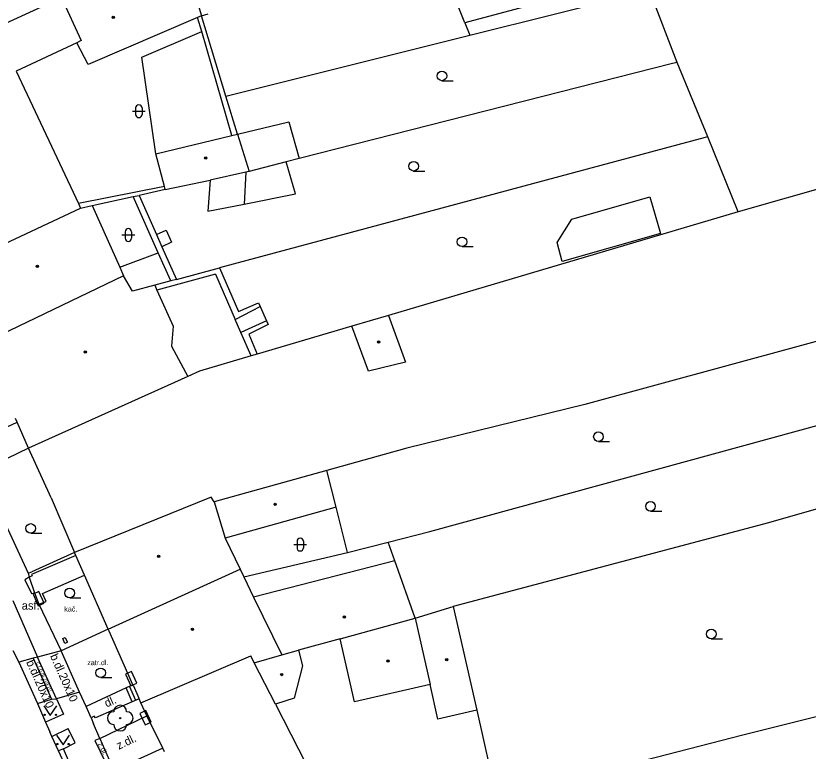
# Model space of a CAD drawing. Extents: x -596229 to -595156, y -1161237 to -1159376.
# Drawn here: x -595334.5 to -595272.7, y -1160394.1 to -1160336.7 of the extents above; entities that cross this region are included whole.
import ezdxf

# ---------------------------------------------------------------- set-up
doc = ezdxf.new("R2010")
doc.units = 0
for name, color, linetype in [('DOP - budovy nerozlisene - VP', 7, 'Continuous'), ('DOP - kresba z DSPS bez souradnic', 7, 'Continuous'), ('DOP - rozhrani ploch obecne', 7, 'Continuous'), ('Level 22', 7, 'Continuous'), ('Level 24', 7, 'Continuous'), ('Level 36', 7, 'Continuous'), ('Level 39', 7, 'Continuous'), ('silnoproud - povrch.  znaky a  RIS  skut. velikost', 7, 'Continuous'), ('Specificka linie pasportu komunikaci', 7, 'Continuous'), ('TM - budovy zdene_ betonove - VP', 7, 'Continuous'), ('TM - chodniky - VP', 7, 'Continuous'), ('TM - komunikace - VP', 7, 'Continuous'), ('TM - letecke snimky - pomocna linie', 7, 'Continuous'), ('TM - plot drateny_ kovovy - VP', 7, 'Continuous'), ('TM - plot zdeny_ ohradni zed - VP', 7, 'Continuous'), ('TM - podezdivka plotu - VP', 7, 'Continuous'), ('TM - popis povrchu', 7, 'Continuous'), ('TM - rozhrani mezi zpev. plochami mezi sebou - VP', 7, 'Continuous'), ('TM - rozhrani ploch obecne - VP', 7, 'Continuous'), ('TM - schody - VP', 7, 'Continuous'), ('TM - vstup do budovy - zdene_ betonove', 7, 'Continuous'), ('TM - zed operna - VP', 7, 'Continuous')]:
    doc.layers.add(name, color=color, linetype=linetype)

msp = doc.modelspace()

# ---------------------------------------------------------------- linework, layer by layer
at = {"layer": 'DOP - budovy nerozlisene - VP'}
for points in [[(-595323.55, -1160347.51), (-595317.64, -1160346.08)], [(-595317.64, -1160346.08), (-595317.19, -1160345.97)], [(-595317.19, -1160345.97), (-595316.28, -1160348.88)], [(-595322.89, -1160350.06), (-595323.55, -1160347.51)], [(-595316.53, -1160348.93), (-595319.33, -1160349.55)], [(-595316.28, -1160348.88), (-595316.53, -1160348.93)], [(-595322.83, -1160350.3), (-595319.33, -1160349.55)], [(-595322.83, -1160350.3), (-595322.89, -1160350.06)], [(-595305.42, -1160360.12), (-595308.26, -1160360.96)], [(-595305.42, -1160360.12), (-595304.08, -1160363.76)], [(-595306.98, -1160364.46), (-595308.26, -1160360.96)], [(-595304.08, -1160363.76), (-595306.98, -1160364.46)]]:
    msp.add_lwpolyline(points, dxfattribs=at)
at = {"layer": 'DOP - kresba z DSPS bez souradnic'}
for points in [[(-595319.98, -1160337.96), (-595320.3, -1160336.86)], [(-595317.64, -1160346.08), (-595319.98, -1160337.96)], [(-595312.66, -1160350.62), (-595313.4, -1160348.14)], [(-595316.53, -1160348.93), (-595316.66, -1160351.42)], [(-595319.33, -1160349.55), (-595319.49, -1160351.99)], [(-595322.89, -1160350.06), (-595329.6, -1160351.38)], [(-595323.37, -1160355.22), (-595325.32, -1160350.84)], [(-595316.66, -1160351.42), (-595312.66, -1160350.62)], [(-595319.49, -1160351.99), (-595316.66, -1160351.42)], [(-595323.5, -1160353.81), (-595322.75, -1160353.47)], [(-595322.75, -1160353.47), (-595322.33, -1160354.41)], [(-595322.33, -1160354.41), (-595323.08, -1160354.75)], [(-595326.37, -1160356.36), (-595323.37, -1160355.22)], [(-595322.38, -1160357.42), (-595323.37, -1160355.22)], [(-595318.91, -1160356.9), (-595323.47, -1160358.15)], [(-595318.91, -1160356.9), (-595317.37, -1160360.43)], [(-595317.37, -1160360.43), (-595315.41, -1160359.42)], [(-595316.92, -1160361.45), (-595317.37, -1160360.43)], [(-595314.92, -1160360.54), (-595316.92, -1160361.45)], [(-595316.11, -1160363.28), (-595316.92, -1160361.45)]]:
    msp.add_lwpolyline(points, dxfattribs=at)
at = {"layer": 'DOP - rozhrani ploch obecne'}
for points in [[(-595299.06, -1160338.24), (-595285.69, -1160334.9)], [(-595319.99, -1160336.74), (-595319.47, -1160336.58)], [(-595318.11, -1160343.01), (-595319.99, -1160336.74)], [(-595299.45, -1160337.27), (-595299.06, -1160338.24)], [(-595318.11, -1160343.01), (-595299.06, -1160338.24)], [(-595283.24, -1160340.46), (-595312.37, -1160347.88)], [(-595282.9, -1160340.37), (-595283.24, -1160340.46)], [(-595317.19, -1160345.97), (-595318.11, -1160343.01)], [(-595280.7, -1160346.23), (-595318.59, -1160356.39)], [(-595280.5, -1160346.18), (-595280.7, -1160346.23)], [(-595312.37, -1160347.88), (-595313.4, -1160348.14)], [(-595313.4, -1160348.14), (-595316.28, -1160348.88)], [(-595322.83, -1160350.3), (-595324.87, -1160350.75)], [(-595328.52, -1160351.54), (-595325.32, -1160350.84)], [(-595325.32, -1160350.84), (-595324.87, -1160350.75)], [(-595324.87, -1160350.75), (-595323.5, -1160353.81)], [(-595278.14, -1160352.04), (-595305.42, -1160360.12)], [(-595323.5, -1160353.81), (-595323.08, -1160354.75)], [(-595323.08, -1160354.75), (-595321.94, -1160357.3)], [(-595321.94, -1160357.3), (-595318.59, -1160356.39)], [(-595318.59, -1160356.39), (-595317.1, -1160359.81)], [(-595322.38, -1160357.42), (-595323.64, -1160357.75)], [(-595321.94, -1160357.3), (-595322.38, -1160357.42)], [(-595317.1, -1160359.81), (-595315.54, -1160359.14)], [(-595315.54, -1160359.14), (-595315.41, -1160359.42)], [(-595315.41, -1160359.42), (-595314.92, -1160360.54)], [(-595314.79, -1160360.83), (-595316.31, -1160361.58)], [(-595308.26, -1160360.96), (-595315.66, -1160363.15)], [(-595314.92, -1160360.54), (-595314.79, -1160360.83)], [(-595316.31, -1160361.58), (-595315.66, -1160363.15)], [(-595267.94, -1160361.04), (-595290.1, -1160367.06)], [(-595316.11, -1160363.28), (-595320.16, -1160364.46)], [(-595315.66, -1160363.15), (-595316.11, -1160363.28)], [(-595320.16, -1160364.46), (-595321.07, -1160364.87)], [(-595290.1, -1160367.06), (-595303.98, -1160370.47)], [(-595302.19, -1160376.99), (-595266.94, -1160367.33)], [(-595303.98, -1160370.47), (-595310.22, -1160372.21)], [(-595265.41, -1160373.33), (-595275.76, -1160376.3)], [(-595308.6, -1160378.61), (-595309.49, -1160375.08)], [(-595275.76, -1160376.3), (-595300.37, -1160382.84)], [(-595305.43, -1160377.8), (-595302.19, -1160376.99)], [(-595308.6, -1160378.61), (-595305.43, -1160377.8)], [(-595304.91, -1160379.28), (-595305.43, -1160377.8)], [(-595316.7, -1160380.51), (-595308.6, -1160378.61)], [(-595277.76, -1160392.84), (-595259.64, -1160388.32)], [(-595298.53, -1160390.93), (-595296.97, -1160397.8)], [(-595291.28, -1160396.33), (-595277.76, -1160392.84)]]:
    msp.add_lwpolyline(points, dxfattribs=at)
at = {"layer": 'Level 22'}
msp.add_circle((-595326.34, -1160391.54), 0.05, dxfattribs=at)
for centre, start, end in [((-595326.34, -1160391.04), 0, 180), ((-595326.84, -1160391.54), 90, 270), ((-595325.84, -1160391.54), 270, 90), ((-595326.34, -1160392.04), 180, 0)]:
    msp.add_arc(centre, 0.5, start, end, dxfattribs=at)
at = {"layer": 'Level 24'}
for points in [[(-595333.138, -1160381.878), (-595332.726, -1160382.789), (-595332.27, -1160382.583), (-595332.683, -1160381.672)], [(-595325.913, -1160388.104), (-595325.511, -1160389.019), (-595325.053, -1160388.818), (-595325.455, -1160387.903)], [(-595323.929, -1160391.866), (-595324.352, -1160390.96), (-595324.805, -1160391.172), (-595324.382, -1160392.078)]]:
    msp.add_lwpolyline(points, close=True, dxfattribs=at)
at = {"layer": 'Level 36'}
for p, q in [((-595301.24, -1160341.795), (-595300.365, -1160341.795)), ((-595325.386, -1160344.176), (-595324.386, -1160344.176)), ((-595325.136, -1160343.926), (-595325.136, -1160344.426)), ((-595324.636, -1160343.926), (-595324.636, -1160344.426)), ((-595303.45, -1160348.845), (-595302.575, -1160348.845)), ((-595326.206, -1160353.836), (-595325.206, -1160353.836)), ((-595325.956, -1160353.586), (-595325.956, -1160354.086)), ((-595325.456, -1160353.586), (-595325.456, -1160354.086)), ((-595299.67, -1160354.745), (-595298.795, -1160354.745)), ((-595289.03, -1160369.955), (-595288.155, -1160369.955)), ((-595284.97, -1160375.385), (-595284.095, -1160375.385)), ((-595333.32, -1160377.115), (-595332.445, -1160377.115)), ((-595312.796, -1160377.996), (-595311.796, -1160377.996)), ((-595312.546, -1160377.746), (-595312.546, -1160378.246)), ((-595312.046, -1160377.746), (-595312.046, -1160378.246)), ((-595330.28, -1160382.155), (-595329.405, -1160382.155)), ((-595280.23, -1160385.355), (-595279.355, -1160385.355)), ((-595327.86, -1160388.385), (-595326.985, -1160388.385))]:
    msp.add_line(p, q, dxfattribs=at)
for points in [[(-595332.29, -1160390.59), (-595331.79, -1160391.34), (-595331.29, -1160390.59)], [(-595331.3, -1160392.87), (-595330.8, -1160393.62), (-595330.3, -1160392.87)]]:
    msp.add_lwpolyline(points, dxfattribs=at)
for centre, radius in [((-595301.24, -1160341.42), 0.375), ((-595303.45, -1160348.47), 0.375), ((-595299.67, -1160354.37), 0.375), ((-595289.03, -1160369.58), 0.375), ((-595284.97, -1160375.01), 0.375), ((-595333.32, -1160376.74), 0.375), ((-595330.28, -1160381.78), 0.375), ((-595280.23, -1160384.98), 0.375), ((-595327.86, -1160388.01), 0.375), ((-595332.24, -1160391.29), 0.05), ((-595331.341, -1160391.29), 0.05), ((-595331.25, -1160393.57), 0.05), ((-595330.351, -1160393.57), 0.05)]:
    msp.add_circle(centre, radius, dxfattribs=at)
for centre, start, end in [((-595324.886, -1160343.926), 0, 180), ((-595324.886, -1160344.426), 180, 0), ((-595325.706, -1160353.586), 0, 180), ((-595325.706, -1160354.086), 180, 0), ((-595312.296, -1160377.746), 0, 180), ((-595312.296, -1160378.246), 180, 0)]:
    msp.add_arc(centre, 0.25, start, end, dxfattribs=at)
at = {"layer": 'Level 39'}
for centre, radius in [((-595326.88, -1160336.85), 0.09), ((-595326.88, -1160336.85), 0.0398), ((-595319.66, -1160347.82), 0.09), ((-595319.66, -1160347.82), 0.0398), ((-595332.8, -1160356.28), 0.09), ((-595332.8, -1160356.28), 0.0398), ((-595306.18, -1160362.19), 0.09), ((-595306.18, -1160362.19), 0.0398), ((-595329.06, -1160362.96), 0.09), ((-595329.06, -1160362.96), 0.0398), ((-595314.25, -1160374.87), 0.09), ((-595314.25, -1160374.87), 0.0398), ((-595323.34, -1160378.91), 0.09), ((-595323.34, -1160378.91), 0.0398), ((-595308.85, -1160383.66), 0.09), ((-595308.85, -1160383.66), 0.0398), ((-595320.7, -1160384.62), 0.09), ((-595320.7, -1160384.62), 0.0398), ((-595300.87, -1160386.98), 0.09), ((-595300.87, -1160386.98), 0.0398), ((-595305.44, -1160387.09), 0.09), ((-595305.44, -1160387.09), 0.0398), ((-595313.74, -1160388.14), 0.09), ((-595313.74, -1160388.14), 0.0398)]:
    msp.add_circle(centre, radius, dxfattribs=at)
at = {"layer": 'silnoproud - povrch.  znaky a  RIS  skut. velikost'}
for points in [[(-595330.82, -1160385.34), (-595330.64, -1160385.26)], [(-595330.65, -1160385.71), (-595330.82, -1160385.34)], [(-595330.46, -1160385.62), (-595330.65, -1160385.71)], [(-595330.64, -1160385.26), (-595330.55, -1160385.44)], [(-595330.55, -1160385.44), (-595330.46, -1160385.62)]]:
    msp.add_lwpolyline(points, dxfattribs=at)
at = {"layer": 'Specificka linie pasportu komunikaci'}
msp.add_lwpolyline([(-595327.93, -1160393.14), (-595326.83, -1160395.63)], dxfattribs=at)
at = {"layer": 'TM - budovy zdene_ betonove - VP'}
for points in [[(-595320.74, -1160334.24), (-595319.99, -1160336.74)], [(-595330.91, -1160335.31), (-595346.03, -1160342.26)], [(-595330.91, -1160335.31), (-595329.39, -1160338.67)], [(-595320.3, -1160336.86), (-595328.85, -1160340.52)], [(-595319.99, -1160336.74), (-595320.3, -1160336.86)], [(-595329.39, -1160338.67), (-595329.72, -1160338.83)], [(-595329.72, -1160338.83), (-595334.46, -1160341.06)], [(-595328.85, -1160340.52), (-595329.72, -1160338.83)], [(-595334.46, -1160341.06), (-595329.6, -1160351.38)], [(-595329.6, -1160351.38), (-595329.43, -1160351.74)], [(-595329.43, -1160351.74), (-595328.52, -1160351.54)], [(-595328.52, -1160351.54), (-595326.37, -1160356.36)], [(-595339.66, -1160356.53), (-595329.43, -1160351.74)], [(-595326.37, -1160356.36), (-595326.07, -1160357.02)], [(-595326.07, -1160357.02), (-595337.08, -1160362.3)], [(-595325.38, -1160358.22), (-595326.07, -1160357.02)], [(-595323.64, -1160357.75), (-595325.38, -1160358.22)], [(-595323.64, -1160357.75), (-595323.47, -1160358.15)], [(-595323.47, -1160358.15), (-595322.21, -1160360.95)], [(-595322.21, -1160360.95), (-595322.35, -1160362.51)], [(-595322.35, -1160362.51), (-595321.07, -1160364.87)], [(-595321.07, -1160364.87), (-595333.49, -1160370.47)], [(-595334.38, -1160368.44), (-595334.5, -1160368.17)], [(-595333.49, -1160370.47), (-595334.38, -1160368.44)], [(-595310.22, -1160372.21), (-595319, -1160374.66)], [(-595309.49, -1160375.08), (-595310.22, -1160372.21)], [(-595319.23, -1160374.3), (-595329.9, -1160378.63)], [(-595319, -1160374.66), (-595319.23, -1160374.3)], [(-595319, -1160374.66), (-595318.16, -1160377.49)], [(-595309.49, -1160375.08), (-595318.16, -1160377.49)], [(-595318.16, -1160377.49), (-595316.98, -1160379.93)], [(-595329.81, -1160378.84), (-595329.9, -1160378.63)], [(-595329.13, -1160380.39), (-595329.81, -1160378.84)], [(-595304.91, -1160379.28), (-595315.94, -1160382.1)], [(-595303.34, -1160383.73), (-595304.91, -1160379.28)], [(-595327.28, -1160384.59), (-595316.98, -1160379.93)], [(-595316.98, -1160379.93), (-595316.7, -1160380.51)], [(-595327.28, -1160384.59), (-595329.13, -1160380.39)], [(-595316.7, -1160380.51), (-595315.94, -1160382.1)], [(-595315.94, -1160382.1), (-595313.72, -1160386.61)], [(-595303.34, -1160383.73), (-595300.37, -1160382.84)], [(-595300.37, -1160382.84), (-595298.53, -1160390.93)], [(-595309.18, -1160385.35), (-595303.34, -1160383.73)], [(-595303.34, -1160383.73), (-595302.16, -1160388.93)], [(-595325.35, -1160388.94), (-595327.2, -1160384.76), (-595327.28, -1160384.59)], [(-595309.18, -1160385.35), (-595312.42, -1160386.25)], [(-595308.06, -1160390.27), (-595309.18, -1160385.35)], [(-595313.72, -1160386.61), (-595312.42, -1160386.25)], [(-595312.42, -1160386.25), (-595312.13, -1160387.45)], [(-595324.73, -1160390.36), (-595316.15, -1160386.67)], [(-595315.88, -1160387.22), (-595316.15, -1160386.67)], [(-595315.88, -1160387.22), (-595313.72, -1160386.61)], [(-595314.23, -1160390.45), (-595315.88, -1160387.22)], [(-595312.13, -1160387.45), (-595312.76, -1160389.99)], [(-595325.31, -1160389.03), (-595325.35, -1160388.94)], [(-595302.16, -1160388.93), (-595308.06, -1160390.27)], [(-595301.55, -1160391.62), (-595302.16, -1160388.93)], [(-595324.86, -1160390.05), (-595324.89, -1160389.99)], [(-595312.76, -1160389.99), (-595314.23, -1160390.45)], [(-595324.73, -1160390.36), (-595324.86, -1160390.05)], [(-595324.25, -1160391.36), (-595324.73, -1160390.36)], [(-595314.23, -1160390.45), (-595311.84, -1160395.14)], [(-595298.53, -1160390.93), (-595301.55, -1160391.62)], [(-595323.02, -1160393.9), (-595324.25, -1160391.36)], [(-595322.89, -1160394.17), (-595323.02, -1160393.9)]]:
    msp.add_lwpolyline(points, dxfattribs=at)
at = {"layer": 'TM - chodniky - VP'}
for points in [[(-595335.59, -1160375.72), (-595333.51, -1160380.23)], [(-595334.71, -1160382.37), (-595332.8, -1160386.78)], [(-595332.68, -1160382.66), (-595330.95, -1160386.29)], [(-595329.52, -1160389.51), (-595330.95, -1160386.29)], [(-595333.14, -1160386.86), (-595334.24, -1160387.17)], [(-595332.8, -1160386.78), (-595333.14, -1160386.86)], [(-595325.88, -1160389.18), (-595329, -1160390.64)], [(-595325.35, -1160388.94), (-595325.88, -1160389.18)], [(-595331.7, -1160390.07), (-595331.32, -1160390.03)], [(-595331.32, -1160390.03), (-595330.77, -1160391.24)], [(-595329, -1160390.64), (-595329.52, -1160389.51)], [(-595332.8, -1160390.41), (-595331.7, -1160390.07)], [(-595324.86, -1160390.05), (-595325.4, -1160390.28)], [(-595330.77, -1160391.24), (-595332.16, -1160391.87)], [(-595331.66, -1160392.98), (-595330.41, -1160392.36)], [(-595329.84, -1160393.46), (-595330.41, -1160392.36)], [(-595330.77, -1160393.93), (-595329.84, -1160393.46)], [(-595330.77, -1160393.93), (-595331.15, -1160394.09)]]:
    msp.add_lwpolyline(points, dxfattribs=at)
at = {"layer": 'TM - komunikace - VP'}
for points in [[(-595334.71, -1160386.27), (-595334.24, -1160387.17)], [(-595334.24, -1160387.17), (-595332.8, -1160390.41)], [(-595332.8, -1160390.41), (-595332.16, -1160391.87)], [(-595332.16, -1160391.87), (-595331.83, -1160392.61)], [(-595331.66, -1160392.98), (-595331.83, -1160392.61)], [(-595331.15, -1160394.09), (-595331.66, -1160392.98)], [(-595329.84, -1160396.93), (-595331.15, -1160394.09)]]:
    msp.add_lwpolyline(points, dxfattribs=at)
at = {"layer": 'TM - letecke snimky - pomocna linie'}
for points in [[(-595323.55, -1160347.51), (-595324.64, -1160339.95), (-595319.98, -1160337.96)], [(-595317.19, -1160345.97), (-595313.19, -1160345), (-595312.37, -1160347.88)], [(-595284.19, -1160353.71), (-595291.85, -1160355.91), (-595292.24, -1160354.43), (-595291.11, -1160352.6), (-595285.01, -1160350.85), (-595284.19, -1160353.71)], [(-595332.68, -1160382.66), (-595332.12, -1160382.45), (-595332.4, -1160381.81), (-595329.13, -1160380.39)]]:
    msp.add_lwpolyline(points, dxfattribs=at)
at = {"layer": 'TM - plot drateny_ kovovy - VP'}
for points in [[(-595299.45, -1160337.27), (-595302.49, -1160329.68)], [(-595285.51, -1160333.54), (-595299.45, -1160337.27)], [(-595282.9, -1160340.37), (-595285.06, -1160334.74)], [(-595280.5, -1160346.18), (-595282.9, -1160340.37)], [(-595278.14, -1160352.04), (-595280.5, -1160346.18)], [(-595270.46, -1160349.84), (-595278.14, -1160352.04)], [(-595338.03, -1160370.14), (-595334.38, -1160368.44)], [(-595331.73, -1160374.36), (-595333.49, -1160370.47)], [(-595331.73, -1160374.36), (-595329.9, -1160378.63)], [(-595329.81, -1160378.84), (-595333.25, -1160380.34)], [(-595333.25, -1160380.34), (-595333.2, -1160380.45)]]:
    msp.add_lwpolyline(points, dxfattribs=at)
at = {"layer": 'TM - plot zdeny_ ohradni zed - VP'}
for points in [[(-595328.6, -1160391.53), (-595328.42, -1160391.98)], [(-595327.93, -1160393.14), (-595328.42, -1160391.98)]]:
    msp.add_lwpolyline(points, dxfattribs=at)
at = {"layer": 'TM - podezdivka plotu - VP'}
for points in [[(-595329.9, -1160378.63), (-595333.24, -1160380.12)], [(-595333.51, -1160380.23), (-595333.24, -1160380.12)], [(-595333.51, -1160380.23), (-595333.43, -1160380.55)], [(-595333.2, -1160380.45), (-595333.43, -1160380.55)], [(-595323.02, -1160393.9), (-595326.83, -1160395.63)]]:
    msp.add_lwpolyline(points, dxfattribs=at)
at = {"layer": 'TM - rozhrani mezi zpev. plochami mezi sebou - VP'}
for points in [[(-595333.43, -1160380.55), (-595333.78, -1160380.76)], [(-595333.78, -1160380.76), (-595333.27, -1160381.82)], [(-595333.27, -1160381.82), (-595333.02, -1160381.77)], [(-595330.95, -1160386.29), (-595332.8, -1160386.78)], [(-595333.14, -1160386.86), (-595331.7, -1160390.07)], [(-595331.32, -1160390.03), (-595332.8, -1160386.78)], [(-595329.52, -1160389.51), (-595331.32, -1160390.03)], [(-595329.79, -1160396.19), (-595330.77, -1160393.93)]]:
    msp.add_lwpolyline(points, dxfattribs=at)
at = {"layer": 'TM - rozhrani ploch obecne - VP'}
for points in [[(-595333.49, -1160370.47), (-595336.85, -1160372.08)], [(-595333.43, -1160380.55), (-595333.02, -1160381.77)], [(-595333.02, -1160381.77), (-595332.68, -1160382.66)], [(-595325.4, -1160390.28), (-595325.88, -1160389.18)], [(-595328.6, -1160391.53), (-595329, -1160390.64)], [(-595327.93, -1160393.14), (-595328.32, -1160393.29)], [(-595328.32, -1160393.29), (-595327.1, -1160395.8)]]:
    msp.add_lwpolyline(points, dxfattribs=at)
at = {"layer": 'TM - schody - VP'}
msp.add_lwpolyline([(-595325.13, -1160390.16), (-595325.61, -1160389.06)], dxfattribs=at)
at = {"layer": 'TM - vstup do budovy - zdene_ betonove'}
msp.add_lwpolyline([(-595325.31, -1160389.03), (-595324.89, -1160389.99)], dxfattribs=at)
at = {"layer": 'TM - zed operna - VP'}
for points in [[(-595327.28, -1160384.59), (-595330.95, -1160386.29)], [(-595325.4, -1160390.28), (-595328.26, -1160391.52)], [(-595328.37, -1160391.4), (-595328.6, -1160391.53)], [(-595328.26, -1160391.52), (-595328.37, -1160391.4)], [(-595327.93, -1160393.14), (-595324.25, -1160391.36)]]:
    msp.add_lwpolyline(points, dxfattribs=at)

# ---------------------------------------------------------------- texts
at = {"layer": 'TM - popis povrchu'}
for s, height, p in [('asf.', 0.65, (-595334.02, -1160383.08)), ('kač.', 0.4, (-595330.7, -1160383.23)), ('zatr.dl.', 0.4, (-595328.91, -1160387.41))]:
    msp.add_text(s, height=height, dxfattribs=at).set_placement(p)
for s, height, rotation, p in [('b.dl.20x10', 0.65, 294.05838, (-595333.69, -1160387.17)), ('b.dl.20x10', 0.65, 294.05838, (-595331.83, -1160386.69)), ('č.r.b.dl.20x10', 0.3, 294, (-595332.91, -1160387.23)), ('dl.', 0.65, 24, (-595327.4, -1160390.72)), ('z.dl.', 0.65, 25.45088, (-595326.45, -1160394.02)), ('z.dl.', 0.4, 295.73071, (-595328.09, -1160393.57))]:
    msp.add_text(s, height=height, rotation=rotation, dxfattribs=at).set_placement(p)

doc.saveas('drawing.dxf')
